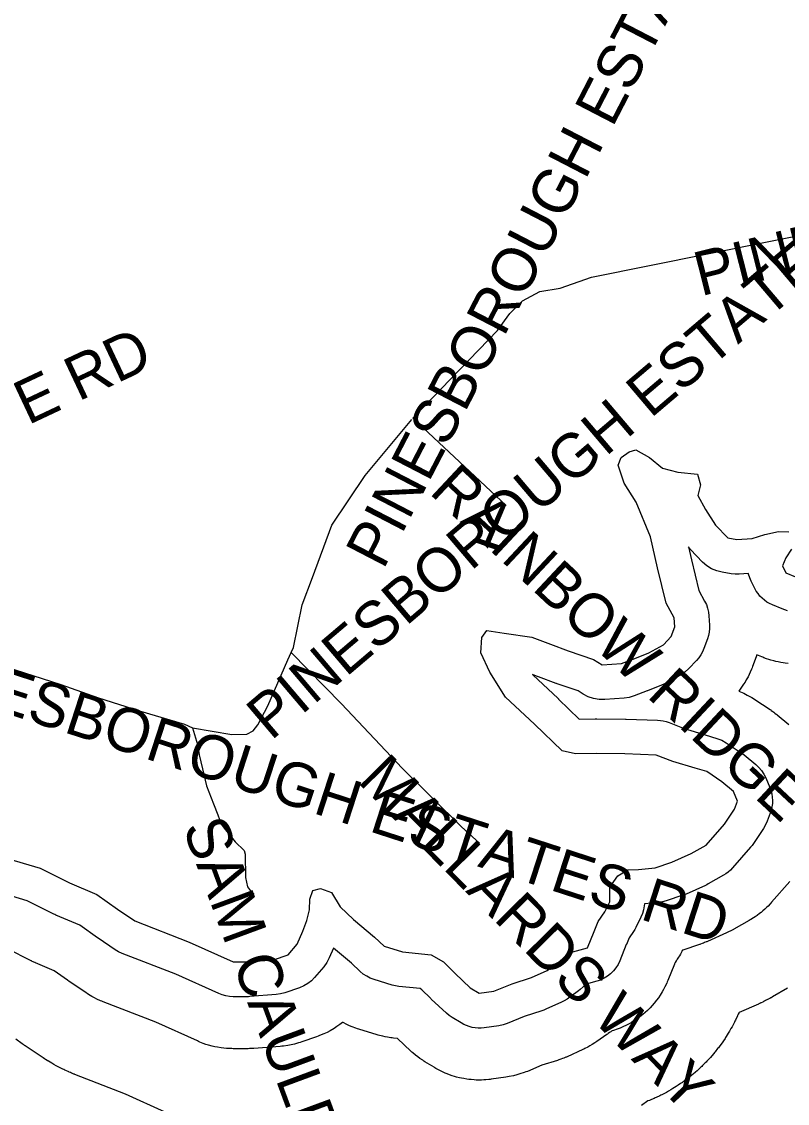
# Model space of a CAD drawing. Extents: x 1950930 to 2061844, y 904556 to 1017002.
# Drawn here: x 1977244 to 1978894, y 1000065 to 1002396 of the extents above; entities that cross this region are included whole.
import ezdxf

# ---------------------------------------------------------------- set-up
doc = ezdxf.new("R2010")
doc.units = 0
for name, color, linetype in [('Exist Hydrographic Buffer Line', 7, 'Continuous'), ('Exist Hydrographic Lake Shore', 7, 'Continuous'), ('Exist Road Non-System Type 51', 7, 'Continuous'), ('Exist Road Non-System Type 51 Label', 7, 'Continuous')]:
    doc.layers.add(name, color=color, linetype=linetype)

msp = doc.modelspace()

# ---------------------------------------------------------------- linework, layer by layer
at = {"layer": 'Exist Hydrographic Buffer Line'}
for points in [[(1978894.8, 1001126.6), (1978888.7, 1001128.3), (1978882.7, 1001130.5), (1978862, 1001139.2), (1978856, 1001142.1), (1978850.3, 1001145.4), (1978844.9, 1001149.3), (1978839.8, 1001153.6), (1978835.2, 1001158.4), (1978831, 1001163.5), (1978827.3, 1001169), (1978824, 1001174.8), (1978816.4, 1001190.1), (1978813.2, 1001197.6), (1978810.7, 1001205.4), (1978810.5, 1001206.8), (1978790.4, 1001205.5), (1978781.8, 1001205.4), (1978773.1, 1001206.3), (1978753.5, 1001209.6), (1978741.9, 1001212.5), (1978730.8, 1001217.2), (1978720.7, 1001223.7), (1978711.7, 1001231.6), (1978685.6, 1001258.9), (1978681.1, 1001264.1), (1978687.4, 1001236.5), (1978703.4, 1001170.3), (1978716, 1001147.5), (1978719.7, 1001139.9), (1978722.4, 1001132), (1978724.3, 1001123.8), (1978725.2, 1001115.4), (1978726.3, 1001095.8), (1978726.4, 1001088.2), (1978725.6, 1001080.6), (1978724.1, 1001073.1), (1978721.8, 1001065.8), (1978714.2, 1001045), (1978711.3, 1001038.1), (1978707.7, 1001031.6), (1978703.4, 1001025.4), (1978698.6, 1001019.7), (1978682.2, 1001002.2), (1978673.5, 1000994.3), (1978663.7, 1000987.9), (1978632.1, 1000970.4), (1978627.8, 1000968.2), (1978623.3, 1000966.3), (1978592.8, 1000954.3), (1978592.6, 1000954.2), (1978592.3, 1000954.1), (1978564, 1000943.2), (1978553.6, 1000940), (1978542.9, 1000938.4), (1978500.9, 1000935.1), (1978488.7, 1000935.2), (1978476.7, 1000937.2), (1978465.1, 1000941.2), (1978454.3, 1000946.9), (1978443.6, 1000953.9), (1978397.9, 1000969.4), (1978397, 1000969.8), (1978396, 1000970.1), (1978357.8, 1000984.3), (1978357.6, 1000984.4), (1978357.4, 1000984.5), (1978344.8, 1000989.2), (1978345.5, 1000988.2), (1978400.2, 1000937.2), (1978400.7, 1000936.8), (1978401.2, 1000936.3), (1978445.8, 1000893.2), (1978480.2, 1000894.1), (1978481.8, 1000894.1), (1978483.3, 1000894.1), (1978545.4, 1000893), (1978546, 1000893), (1978546.6, 1000893), (1978614.1, 1000890.8), (1978620.5, 1000890.3), (1978626.9, 1000889.3), (1978633.1, 1000887.7), (1978639.2, 1000885.6), (1978672.1, 1000872.6), (1978716.8, 1000859.4), (1978717.1, 1000859.3), (1978717.4, 1000859.2), (1978742.5, 1000851.6), (1978752.7, 1000847.6), (1978762.3, 1000842.2), (1978794.9, 1000820.4), (1978798.1, 1000818.2), (1978801.1, 1000815.9), (1978826.2, 1000795.1), (1978832.8, 1000789), (1978838.6, 1000782.1), (1978843.5, 1000774.5), (1978847.5, 1000766.4), (1978856.2, 1000745.7), (1978858.7, 1000739), (1978860.5, 1000732.2), (1978861.6, 1000725.2), (1978862.1, 1000718.1), (1978861.9, 1000711), (1978861, 1000704), (1978859.5, 1000697.1), (1978857.3, 1000690.3), (1978850.8, 1000672.9), (1978847.3, 1000665), (1978843, 1000657.6), (1978821.2, 1000624.9), (1978818.3, 1000620.8), (1978815.1, 1000617), (1978775.9, 1000572.3), (1978771.6, 1000567.8), (1978766.9, 1000563.6), (1978761.9, 1000559.8), (1978756.5, 1000556.5), (1978723.9, 1000538), (1978720.7, 1000536.3), (1978717.5, 1000534.8), (1978676.1, 1000516.2), (1978672.7, 1000514.8), (1978669.2, 1000513.6), (1978633.2, 1000501.6), (1978624.9, 1000499.3), (1978616.3, 1000498), (1978586.2, 1000495.3), (1978585.9, 1000491), (1978584.4, 1000482.4), (1978582, 1000474.1), (1978578.5, 1000466.1), (1978567.6, 1000444.3), (1978565.2, 1000439.8), (1978562.5, 1000435.5), (1978553, 1000421.6), (1978547.3, 1000407.5), (1978547.2, 1000407.3), (1978547.2, 1000407.1), (1978533, 1000372.2), (1978529.3, 1000364.5), (1978524.8, 1000357.2), (1978519.5, 1000350.5), (1978513.4, 1000344.5), (1978506.7, 1000339.1), (1978499.4, 1000334.6), (1978491.7, 1000330.9), (1978483.6, 1000328.2), (1978460.8, 1000321.9), (1978447.5, 1000310.2), (1978444.4, 1000307.6), (1978441.2, 1000305.2), (1978419.4, 1000290), (1978413.5, 1000286.2), (1978407.2, 1000283), (1978373.5, 1000267.8), (1978369.4, 1000266.1), (1978365.2, 1000264.6), (1978327, 1000252.5), (1978290.8, 1000237.5), (1978281.7, 1000234.3), (1978272.2, 1000232.4), (1978240.6, 1000228), (1978234.2, 1000227.4), (1978227.8, 1000227.4), (1978221.4, 1000227.9), (1978215, 1000228.9), (1978208.8, 1000230.5), (1978202.7, 1000232.6), (1978196.8, 1000235.2), (1978191.2, 1000238.3), (1978171.6, 1000250.3), (1978165.3, 1000254.6), (1978159.5, 1000259.5), (1978126.9, 1000290), (1978125.9, 1000290.9), (1978125, 1000291.8), (1978106.8, 1000310), (1978103, 1000312.3), (1978056.9, 1000317.1), (1978049.8, 1000318.2), (1978042.8, 1000320), (1978003.6, 1000332), (1977995.5, 1000335), (1977987.8, 1000338.9), (1977980.5, 1000343.7), (1977973.9, 1000349.3), (1977955, 1000367.3), (1977916, 1000399.7), (1977907.2, 1000378.9), (1977901.9, 1000368.6), (1977895.1, 1000359.3), (1977875.5, 1000336.4), (1977868.5, 1000329.3), (1977860.7, 1000323.2), (1977852.1, 1000318.1), (1977843, 1000314.3), (1977811.4, 1000303.4), (1977802.2, 1000300.8), (1977792.7, 1000299.5), (1977736, 1000295.1), (1977733.1, 1000295), (1977730.3, 1000294.9), (1977699.8, 1000294.9), (1977691.8, 1000295.3), (1977684, 1000296.6), (1977676.3, 1000298.7), (1977668.9, 1000301.6), (1977576.5, 1000343.3), (1977460.7, 1000388.3), (1977453, 1000391.8), (1977445.8, 1000396.1), (1977408.8, 1000421.2), (1977408.1, 1000421.6), (1977407.5, 1000422.1), (1977369.4, 1000449.1), (1977317.9, 1000471), (1977315.8, 1000471.9), (1977313.7, 1000472.9), (1977256.4, 1000501.6), (1977182.5, 1000523.8)], [(1978896.1, 1001013.3), (1978889.8, 1001014), (1978885, 1001014.5), (1978880.3, 1001015.3), (1978874.1, 1001016.5), (1978869.4, 1001017.5), (1978864.8, 1001018.7), (1978858.7, 1001020.4), (1978854.1, 1001021.7), (1978849.6, 1001023.3), (1978843.7, 1001025.5), (1978841.4, 1001026.4), (1978839.2, 1001027.3), (1978828.5, 1001031.8), (1978827.9, 1001029.8), (1978826.9, 1001027.1), (1978819.3, 1001006.3), (1978818.3, 1001003.7), (1978817.2, 1001001.1), (1978814.3, 1000994.2), (1978812, 1000989.1), (1978809.4, 1000984.2), (1978805.8, 1000977.6), (1978803, 1000972.8), (1978799.9, 1000968.1), (1978795.7, 1000961.9), (1978792.4, 1000957.4), (1978789.3, 1000953.6), (1978793.1, 1000952.1), (1978800.6, 1000948.9), (1978807.9, 1000945.1), (1978817.4, 1000939.7), (1978821, 1000937.6), (1978824.4, 1000935.4), (1978857.1, 1000913.6), (1978858.3, 1000912.8), (1978859.5, 1000912), (1978862.6, 1000909.8), (1978864.9, 1000908.1), (1978867.2, 1000906.3), (1978870.2, 1000904), (1978871.4, 1000903.1), (1978872.5, 1000902.2), (1978897.5, 1000881.5)], [(1978899.3, 1000543.1), (1978860.1, 1000498.4), (1978858.5, 1000496.7), (1978856.9, 1000495), (1978852.6, 1000490.4), (1978849.3, 1000487.1), (1978845.9, 1000483.9), (1978841.2, 1000479.8), (1978837.6, 1000476.7), (1978833.9, 1000473.9), (1978828.9, 1000470.1), (1978825.1, 1000467.4), (1978821.1, 1000464.8), (1978815.8, 1000461.5), (1978813.8, 1000460.3), (1978811.8, 1000459.1), (1978779.1, 1000440.6), (1978777.9, 1000439.9), (1978776.8, 1000439.3), (1978773.6, 1000437.6), (1978771.3, 1000436.4), (1978768.9, 1000435.2), (1978765.7, 1000433.7), (1978764.5, 1000433.1), (1978763.3, 1000432.6), (1978721.9, 1000414), (1978720.6, 1000413.5), (1978719.3, 1000412.9), (1978715.9, 1000411.5), (1978713.3, 1000410.4), (1978710.7, 1000409.5), (1978707.2, 1000408.2), (1978705.9, 1000407.8), (1978704.6, 1000407.3), (1978668.7, 1000395.3), (1978668.3, 1000395.2), (1978667.8, 1000394.3), (1978667, 1000392.6), (1978666.1, 1000390.9), (1978663.6, 1000386.4), (1978661.7, 1000383.1), (1978659.8, 1000379.8), (1978657, 1000375.5), (1978656, 1000373.9), (1978654.9, 1000372.3), (1978652.4, 1000368.6), (1978651.3, 1000365.9), (1978651.3, 1000365.9), (1978651.3, 1000365.8), (1978651.2, 1000365.6), (1978651.1, 1000365.5), (1978651.1, 1000365.3), (1978651, 1000365.1), (1978651, 1000365.1), (1978650.9, 1000365), (1978636.8, 1000330.1), (1978635.5, 1000327.2), (1978634.2, 1000324.2), (1978630.5, 1000316.5), (1978627.6, 1000310.8), (1978624.4, 1000305.3), (1978619.9, 1000298), (1978616.3, 1000292.7), (1978612.5, 1000287.6), (1978607.2, 1000280.9), (1978603.1, 1000276), (1978598.7, 1000271.3), (1978592.6, 1000265.3), (1978588, 1000260.9), (1978583.1, 1000256.7), (1978576.3, 1000251.4), (1978571.2, 1000247.6), (1978565.9, 1000244.1), (1978558.6, 1000239.5), (1978553.1, 1000236.3), (1978547.4, 1000233.4), (1978539.7, 1000229.7), (1978533.8, 1000227.2), (1978527.8, 1000224.9), (1978519.7, 1000222.2), (1978516.7, 1000221.2), (1978515, 1000220.7), (1978513.5, 1000219.5), (1978511.1, 1000217.7), (1978507.9, 1000215.3), (1978506.7, 1000214.4), (1978505.4, 1000213.5), (1978483.6, 1000198.2), (1978481.5, 1000196.7), (1978479.3, 1000195.3), (1978473.4, 1000191.6), (1978468.9, 1000188.9), (1978464.3, 1000186.4), (1978458.1, 1000183.2), (1978455.7, 1000182.1), (1978453.4, 1000181), (1978419.6, 1000165.7), (1978418.1, 1000165), (1978416.5, 1000164.4), (1978412.4, 1000162.7), (1978409.4, 1000161.5), (1978406.3, 1000160.3), (1978402.1, 1000158.9), (1978400.5, 1000158.3), (1978398.9, 1000157.8), (1978365.5, 1000147.2), (1978333.9, 1000134.1), (1978330.6, 1000132.7), (1978327.2, 1000131.5), (1978318, 1000128.4), (1978311.1, 1000126.3), (1978304.1, 1000124.6), (1978294.6, 1000122.7), (1978291.1, 1000122), (1978287.5, 1000121.4), (1978255.9, 1000117.1), (1978253.5, 1000116.8), (1978251.2, 1000116.5), (1978244.7, 1000115.9), (1978240, 1000115.6), (1978235.2, 1000115.4), (1978228.7, 1000115.4), (1978223.9, 1000115.4), (1978219.1, 1000115.7), (1978212.7, 1000116.2), (1978207.9, 1000116.7), (1978203.2, 1000117.3), (1978196.8, 1000118.4), (1978192.1, 1000119.3), (1978187.5, 1000120.3), (1978181.2, 1000121.9), (1978176.6, 1000123.2), (1978172, 1000124.7), (1978165.9, 1000126.8), (1978161.4, 1000128.5), (1978157, 1000130.3), (1978151.2, 1000133), (1978146.8, 1000135), (1978142.6, 1000137.3), (1978136.9, 1000140.4), (1978134.9, 1000141.6), (1978132.8, 1000142.8), (1978113.2, 1000154.8), (1978110.8, 1000156.3), (1978108.4, 1000157.9), (1978102.2, 1000162.1), (1978097.6, 1000165.5), (1978093.1, 1000169), (1978087.3, 1000173.9), (1978085.2, 1000175.7), (1978083.1, 1000177.6), (1978054, 1000204.8), (1978045.2, 1000205.8), (1978042.5, 1000206.1), (1978039.8, 1000206.4), (1978032.7, 1000207.5), (1978027.4, 1000208.5), (1978022.2, 1000209.7), (1978015.2, 1000211.4), (1978012.6, 1000212.1), (1978010.1, 1000212.9), (1977970.8, 1000224.9), (1977967.8, 1000225.9), (1977964.7, 1000227), (1977956.6, 1000230), (1977950.6, 1000232.4), (1977944.8, 1000235.1), (1977937, 1000239.1), (1977935.8, 1000239.7), (1977929.7, 1000234.9), (1977923.7, 1000230.6), (1977917.4, 1000226.6), (1977908.9, 1000221.6), (1977902.3, 1000218), (1977895.6, 1000214.9), (1977886.4, 1000211.1), (1977883, 1000209.7), (1977879.5, 1000208.4), (1977847.9, 1000197.5), (1977844.5, 1000196.4), (1977841.1, 1000195.4), (1977831.9, 1000192.9), (1977824.9, 1000191.2), (1977817.9, 1000189.9), (1977808.4, 1000188.6), (1977804.8, 1000188.2), (1977801.3, 1000187.8), (1977744.6, 1000183.5), (1977743.5, 1000183.4), (1977742.5, 1000183.3), (1977739.6, 1000183.2), (1977737.4, 1000183.1), (1977735.3, 1000183), (1977732.4, 1000182.9), (1977731.3, 1000182.9), (1977730.3, 1000182.9), (1977699.8, 1000182.9), (1977696.8, 1000183), (1977693.8, 1000183.1), (1977685.9, 1000183.5), (1977680, 1000184), (1977674.1, 1000184.7), (1977666.3, 1000186), (1977660.4, 1000187.1), (1977654.7, 1000188.5), (1977647, 1000190.6), (1977641.3, 1000192.3), (1977635.7, 1000194.3), (1977628.3, 1000197.2), (1977625.6, 1000198.3), (1977622.9, 1000199.5), (1977533.1, 1000240), (1977420, 1000284), (1977417.1, 1000285.1), (1977414.3, 1000286.4), (1977406.6, 1000289.9), (1977401, 1000292.6), (1977395.5, 1000295.7), (1977388.3, 1000300), (1977385.6, 1000301.7), (1977383, 1000303.4), (1977346, 1000328.4), (1977345.7, 1000328.6), (1977345.5, 1000328.8), (1977344.9, 1000329.2), (1977344.4, 1000329.6), (1977343.9, 1000329.9), (1977343.2, 1000330.3), (1977343, 1000330.5), (1977342.8, 1000330.7), (1977314.4, 1000350.7), (1977274, 1000368), (1977273.2, 1000368.3), (1977272.4, 1000368.7), (1977270.3, 1000369.6), (1977268.8, 1000370.3), (1977267.2, 1000371), (1977265.2, 1000372), (1977264.4, 1000372.4), (1977263.6, 1000372.8), (1977214.9, 1000397.1)], [(1978894.7, 1000313), (1978862, 1000294.4), (1978861.5, 1000294.2), (1978861.1, 1000293.9), (1978859.9, 1000293.3), (1978859.1, 1000292.8), (1978858.2, 1000292.3), (1978857, 1000291.7), (1978856.6, 1000291.5), (1978856.2, 1000291.2), (1978853, 1000289.5), (1978852.1, 1000289.1), (1978851.3, 1000288.6), (1978848.9, 1000287.4), (1978847.1, 1000286.5), (1978845.3, 1000285.6), (1978843, 1000284.4), (1978842.1, 1000284), (1978841.2, 1000283.5), (1978837.9, 1000282), (1978837.5, 1000281.8), (1978837, 1000281.6), (1978835.8, 1000281), (1978834.9, 1000280.6), (1978834, 1000280.2), (1978832.8, 1000279.6), (1978832.4, 1000279.4), (1978831.9, 1000279.2), (1978790.5, 1000260.7), (1978790, 1000260.5), (1978789.6, 1000260.3), (1978789.3, 1000259.5), (1978788.3, 1000257.3), (1978787, 1000254.4), (1978786.5, 1000253.3), (1978786, 1000252.3), (1978782.3, 1000244.5), (1978781.3, 1000242.4), (1978780.2, 1000240.2), (1978777.3, 1000234.5), (1978775.1, 1000230.3), (1978772.7, 1000226.1), (1978769.5, 1000220.6), (1978768.3, 1000218.5), (1978767, 1000216.5), (1978762.5, 1000209.2), (1978761.2, 1000207.2), (1978759.9, 1000205.2), (1978756.3, 1000199.8), (1978753.6, 1000195.9), (1978750.8, 1000192), (1978747, 1000186.9), (1978745.5, 1000185), (1978744, 1000183.1), (1978738.7, 1000176.4), (1978737.2, 1000174.5), (1978735.7, 1000172.6), (1978731.6, 1000167.8), (1978728.4, 1000164.1), (1978725.2, 1000160.6), (1978720.8, 1000155.9), (1978719.1, 1000154.2), (1978717.4, 1000152.5), (1978711.4, 1000146.4), (1978709.7, 1000144.8), (1978707.9, 1000143.1), (1978703.3, 1000138.7), (1978699.8, 1000135.5), (1978696.1, 1000132.3), (1978691.2, 1000128.2), (1978689.4, 1000126.7), (1978687.5, 1000125.2), (1978680.8, 1000119.8), (1978678.9, 1000118.4), (1978677, 1000116.9), (1978671.9, 1000113.1), (1978668, 1000110.3), (1978664, 1000107.6), (1978658.7, 1000104), (1978656.7, 1000102.7), (1978654.7, 1000101.4), (1978647.4, 1000096.9), (1978645.4, 1000095.6), (1978643.3, 1000094.4), (1978637.8, 1000091.2), (1978633.6, 1000088.8), (1978629.3, 1000086.6), (1978623.6, 1000083.7), (1978621.5, 1000082.6), (1978619.3, 1000081.6), (1978611.6, 1000077.9), (1978609.4, 1000076.9), (1978607.2, 1000075.9), (1978601.4, 1000073.3), (1978597, 1000071.5), (1978593.7, 1000070.2), (1978580, 1000060.6)], [(1977553.8, 1000046.3), (1977468.1, 1000085), (1977359.1, 1000127.4), (1977358, 1000127.8), (1977356.9, 1000128.3), (1977354, 1000129.4), (1977351.8, 1000130.3), (1977349.7, 1000131.3), (1977346.8, 1000132.5), (1977345.7, 1000133), (1977344.7, 1000133.5), (1977337, 1000137), (1977334.9, 1000138), (1977332.8, 1000139), (1977327.1, 1000141.7), (1977322.9, 1000143.9), (1977318.8, 1000146.1), (1977313.3, 1000149.2), (1977311.3, 1000150.3), (1977309.3, 1000151.5), (1977302.1, 1000155.8), (1977301.1, 1000156.4), (1977300.1, 1000157.1), (1977297.4, 1000158.7), (1977295.4, 1000159.9), (1977293.4, 1000161.2), (1977290.8, 1000162.9), (1977289.8, 1000163.6), (1977288.8, 1000164.3), (1977251.8, 1000189.3), (1977251.7, 1000189.4), (1977251.6, 1000189.4), (1977251.4, 1000189.6), (1977251.2, 1000189.7), (1977251, 1000189.9), (1977250.8, 1000190), (1977250.7, 1000190.1), (1977250.6, 1000190.1), (1977250, 1000190.6), (1977249.8, 1000190.7), (1977249.6, 1000190.8), (1977249.1, 1000191.2), (1977248.7, 1000191.4), (1977248.4, 1000191.7), (1977247.9, 1000192), (1977247.7, 1000192.1), (1977247.5, 1000192.3), (1977246.9, 1000192.7), (1977246.8, 1000192.8), (1977246.7, 1000192.8), (1977246.5, 1000193), (1977246.3, 1000193.1), (1977246.1, 1000193.2), (1977245.9, 1000193.4), (1977245.8, 1000193.5), (1977245.7, 1000193.5), (1977232, 1000203.2)]]:
    msp.add_lwpolyline(points, dxfattribs=at)
at = {"layer": 'Exist Hydrographic Lake Shore'}
for points in [[(1977204, 1000595.6), (1977284.1, 1000571.6), (1977347.3, 1000540), (1977406.1, 1000514.9), (1977450.8, 1000483.3), (1977487.9, 1000458.2), (1977605.5, 1000412.4), (1977699.8, 1000369.9), (1977730.3, 1000369.9), (1977786.9, 1000374.3), (1977818.5, 1000385.2), (1977838.1, 1000408.1), (1977850.1, 1000436.4), (1977858.8, 1000459.3), (1977864.3, 1000482.2), (1977865.4, 1000505.1), (1977871.9, 1000523.6), (1977888.2, 1000528), (1977912.2, 1000519.3), (1977930.7, 1000488.8), (1977959.1, 1000461.5), (1978004.8, 1000423.3), (1978025.5, 1000403.7), (1978064.7, 1000391.7), (1978126.8, 1000385.2), (1978153, 1000369.9), (1978178.1, 1000344.8), (1978210.7, 1000314.3), (1978230.4, 1000302.3), (1978261.9, 1000306.7), (1978301.2, 1000323), (1978342.6, 1000336.1), (1978376.3, 1000351.4), (1978398.1, 1000366.6), (1978424.3, 1000389.5), (1978463.5, 1000400.4), (1978477.7, 1000435.3), (1978486.4, 1000457.1), (1978500.6, 1000477.9), (1978511.4, 1000499.7), (1978511.4, 1000531.3), (1978528.9, 1000555.3), (1978550.7, 1000568.3), (1978573.5, 1000569.4), (1978609.5, 1000572.7), (1978645.5, 1000584.7), (1978686.9, 1000603.2), (1978719.5, 1000621.8), (1978758.8, 1000666.5), (1978780.6, 1000699.2), (1978787.1, 1000716.6), (1978778.4, 1000737.3), (1978753.3, 1000758), (1978720.6, 1000779.9), (1978695.6, 1000787.5), (1978647.6, 1000801.7), (1978611.7, 1000815.8), (1978544.1, 1000818), (1978482, 1000819.1), (1978437.4, 1000818), (1978409, 1000824.6), (1978349.1, 1000882.3), (1978287, 1000940.1), (1978253.2, 1000994.6), (1978233.6, 1001036.1), (1978235.8, 1001068.8), (1978246.7, 1001084), (1978283.7, 1001078.6), (1978343.7, 1001069.9), (1978384, 1001054.6), (1978422.1, 1001040.4), (1978476.6, 1001021.9), (1978495.1, 1001009.9), (1978537, 1001013.2), (1978565.4, 1001024.1), (1978595.9, 1001036.1), (1978627.5, 1001053.5), (1978643.8, 1001071), (1978651.4, 1001091.7), (1978650.4, 1001111.3), (1978632.9, 1001142.9), (1978614.4, 1001219.2), (1978599.2, 1001285.7), (1978568.6, 1001361), (1978542.5, 1001401.3), (1978529.4, 1001440.6), (1978536, 1001456.9), (1978553.4, 1001468.9), (1978567.6, 1001473.3), (1978597, 1001456.9), (1978625.3, 1001434), (1978658, 1001425.3), (1978700.5, 1001420.9), (1978707, 1001398), (1978701.6, 1001375.1), (1978717.9, 1001344.6), (1978739.7, 1001310.8), (1978765.8, 1001283.6), (1978785.5, 1001280.3)], [(1978785.5, 1001280.3), (1978818.1, 1001282.5), (1978845.4, 1001291.2), (1978874.8, 1001297.7), (1978897.7, 1001296.6)], [(1978903.1, 1001259.6), (1978891.1, 1001241), (1978883.5, 1001223.6), (1978891.1, 1001208.3), (1978911.8, 1001199.6)]]:
    msp.add_lwpolyline(points, dxfattribs=at)
at = {"layer": 'Exist Road Non-System Type 51'}
msp.add_line((1978087.5, 1001541.4), (1978288.2, 1001353.7), dxfattribs=at)
for points in [[(1978087.5, 1001541.4), (1978269.5, 1001730.3), (1978296.5, 1001767.4), (1978323.5, 1001794.5), (1978360.6, 1001814.8), (1978404.6, 1001821.5), (1978472.1, 1001845.2), (1978975.5, 1001946.5), (1979003.1, 1001952.6), (1979024.1, 1001958.2), (1979048.9, 1001969.8), (1979075.6, 1001994.8), (1979093.6, 1002021.3), (1979103, 1002045.2), (1979110.8, 1002073.5), (1979115, 1002124.8), (1979115, 1002183.9), (1979106.2, 1002256.1), (1979100.5, 1002290.5), (1979098.6, 1002321.1), (1979097.2, 1002349.9), (1979095.8, 1002404.5)], [(1977825, 1001036.8), (1977829.8, 1001047.8), (1977848.4, 1001139.7), (1977870.8, 1001198.3), (1977912.8, 1001310.8), (1977984.1, 1001418.4), (1978085.1, 1001539)], [(1977612.5, 1000874.6), (1977697.4, 1000860.1), (1977729.2, 1000860.5), (1977743.1, 1000868.1), (1977753.1, 1000880.5), (1977775, 1000922), (1977818.1, 1001021.1), (1977825, 1001036.8)], [(1977825.2, 1001036.6), (1977933.2, 1000926.3), (1978064.1, 1000787.4), (1978192.1, 1000661.1), (1978230.6, 1000625.5)], [(1977189.5, 1001012), (1977328.5, 1000967.4), (1977407.6, 1000939.6), (1977500.1, 1000910.6), (1977595.2, 1000882.3), (1977612.5, 1000874.6)], [(1977612.5, 1000874.6), (1977622.9, 1000838.4), (1977627.1, 1000816.4), (1977633.9, 1000786), (1977642.4, 1000749.7), (1977657.5, 1000710.9), (1977666.9, 1000687.2), (1977674.4, 1000666.9), (1977683.8, 1000654.2), (1977704, 1000628.9), (1977723.4, 1000610.3), (1977726, 1000601.9), (1977726.8, 1000552.1), (1977731, 1000531.8), (1977739.5, 1000520), (1977744.5, 1000517.4)]]:
    msp.add_lwpolyline(points, dxfattribs=at)

# ---------------------------------------------------------------- texts
at = {"layer": 'Exist Road Non-System Type 51 Label'}
for s, rotation, p in [('  PINESBOROUGH ESTATES RD', 62.6137, (1977991, 1001150.7)), ('  PINESBOROUGH ESTATES RD', 14.1352, (1978639.2, 1001786.9)), ('  PINESBOROUGH ESTATES RD', 40.3412, (1977727.8, 1000799.6)), ('  ESTATE RD', 25.1988, (1976823.4, 1001321.6)), ('  RAINBOW RIDGE RD', 316.9046, (1978068.6, 1001429.1)), ('  PINESBOROUGH ESTATES RD', 342.0274, (1976902.4, 1001005.2)), ('  MALLARDS WAY', 314.6127, (1977916.7, 1000808.5)), ('  SAM CAULDER DR', 290.2809, (1977565.9, 1000726.7))]:
    msp.add_text(s, height=95, rotation=rotation, dxfattribs=at).set_placement(p)

doc.saveas('drawing.dxf')
